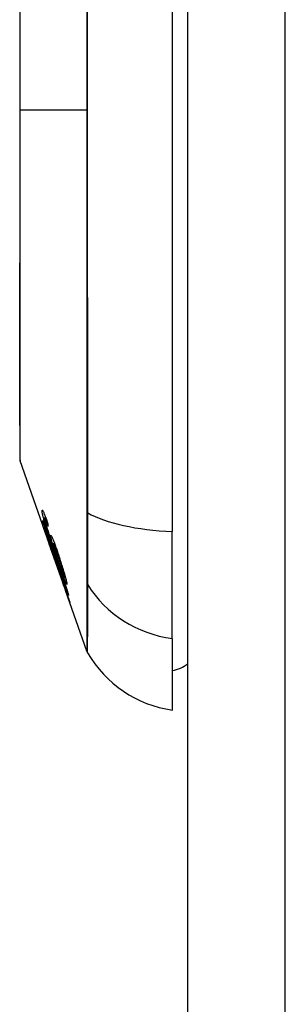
# Model space of a CAD drawing. Header units: inches. Extents: x 20 to 683, y 61 to 320.
# Tile 286 of 400: x 399.703 to 399.973, y 194.825 to 195.827. Entities that reach past the tile are written whole.
import ezdxf

# ---------------------------------------------------------------- set-up
doc = ezdxf.new("R2010")
doc.units = ezdxf.units.IN
doc.header["$MEASUREMENT"] = 0
doc.layers.add('Visible Edges(ANSI)', color=7, linetype='Continuous', lineweight=25)
doc.layers.add('Visible Tangent Edges(ANSI)', color=7, linetype='Continuous', lineweight=25)

msp = doc.modelspace()

# ---------------------------------------------------------------- linework, layer by layer
at = {"layer": 'Visible Edges(ANSI)'}
for p, q in [((399.874, 180.8747), (399.874, 210.5947)), ((399.8582, 196.1634), (399.8582, 195.306)), ((399.731, 195.2997), (399.7036, 195.3779)), ((399.7284, 195.3201), (399.7296, 195.3201)), ((399.7268, 195.3163), (399.727, 195.3163)), ((399.7294, 195.3183), (399.7303, 195.3183)), ((399.73, 195.3029), (399.7302, 195.3029)), ((399.7325, 195.2993), (399.7329, 195.2993)), ((399.8582, 195.1973), (399.8582, 195.306)), ((399.7368, 195.2854), (399.7337, 195.2942)), ((399.7337, 195.2942), (399.7341, 195.2942)), ((399.7344, 195.29), (399.7344, 195.29)), ((399.7468, 195.2544), (399.7345, 195.2895)), ((399.7374, 195.2938), (399.7386, 195.2938)), ((399.7413, 195.2705), (399.7384, 195.2786)), ((399.7385, 195.2868), (399.7389, 195.2868)), ((399.7385, 195.2785), (399.7387, 195.2785)), ((399.7409, 195.2718), (399.7411, 195.2718)), ((399.7486, 195.2598), (399.7495, 195.2598)), ((399.747, 195.254), (399.747, 195.254)), ((399.7713, 195.1844), (399.7497, 195.2462)), ((399.7514, 195.2416), (399.7516, 195.2416)), ((399.8582, 195.1973), (399.8582, 195.1245))]:
    msp.add_line(p, q, dxfattribs=at)
at = {"layer": 'Visible Edges(ANSI)', "flags": 128}
for points in [[(399.7033, 195.8382), (399.7033, 195.8214), (399.7033, 195.8044), (399.7033, 195.7872), (399.7033, 195.7699), (399.7033, 195.7525), (399.7033, 195.7352), (399.7033, 195.7178), (399.7033, 195.7004), (399.7033, 195.683), (399.7033, 195.6658), (399.7033, 195.6487), (399.7033, 195.6318), (399.7033, 195.6152), (399.7033, 195.599), (399.7032, 195.5831), (399.7032, 195.5675), (399.7032, 195.5522), (399.7032, 195.5374), (399.7032, 195.5231), (399.7032, 195.5093), (399.7031, 195.4961), (399.7031, 195.4835), (399.7031, 195.4715), (399.7032, 195.4601), (399.7032, 195.4494), (399.7032, 195.4395), (399.7032, 195.4301), (399.7032, 195.4215), (399.7032, 195.4137), (399.7033, 195.4066), (399.7033, 195.4003), (399.7033, 195.3948), (399.7033, 195.3902), (399.7033, 195.3864), (399.7033, 195.3834), (399.7033, 195.3813), (399.7033, 195.38), (399.7033, 195.3795)], [(399.7171, 195.3393), (399.717, 195.3397), (399.7168, 195.3402), (399.7167, 195.3406), (399.7165, 195.3411), (399.7163, 195.3416), (399.7162, 195.342), (399.716, 195.3425), (399.7158, 195.343), (399.7157, 195.3434), (399.7155, 195.3439), (399.7154, 195.3443), (399.7152, 195.3448), (399.7151, 195.3452), (399.7149, 195.3457), (399.7147, 195.3461), (399.7146, 195.3465), (399.7144, 195.347), (399.7143, 195.3474), (399.7142, 195.3478), (399.714, 195.3482), (399.7139, 195.3486), (399.7138, 195.3489), (399.7136, 195.3493), (399.7135, 195.3496)], [(399.7258, 195.3269), (399.7258, 195.3273), (399.7258, 195.3276), (399.7258, 195.3278), (399.7259, 195.3279), (399.7259, 195.328), (399.726, 195.328), (399.7262, 195.3279), (399.7263, 195.3277), (399.7265, 195.3274), (399.7267, 195.327), (399.7269, 195.3266), (399.7272, 195.3261), (399.7275, 195.3254), (399.7278, 195.3248), (399.7281, 195.324), (399.7284, 195.3232), (399.7288, 195.3223), (399.7291, 195.3214), (399.7295, 195.3204), (399.7299, 195.3193), (399.7303, 195.3183), (399.7307, 195.3172), (399.7311, 195.316), (399.7315, 195.3149)], [(399.7292, 195.3135), (399.729, 195.3143), (399.7287, 195.3151), (399.7285, 195.3159), (399.7283, 195.3166), (399.7281, 195.3174), (399.7278, 195.3181), (399.7276, 195.3188), (399.7275, 195.3195), (399.7273, 195.3202), (399.7271, 195.3208), (399.7269, 195.3214), (399.7268, 195.322), (399.7266, 195.3226), (399.7265, 195.3231), (399.7264, 195.3236), (399.7263, 195.3241), (399.7262, 195.3246), (399.7261, 195.325), (399.726, 195.3254), (399.726, 195.3257), (399.7259, 195.3261), (399.7259, 195.3264), (399.7258, 195.3267), (399.7258, 195.3269)], [(399.7294, 195.3183), (399.7293, 195.3185), (399.7292, 195.3187), (399.7291, 195.3189), (399.729, 195.3191), (399.7289, 195.3192), (399.7289, 195.3194), (399.7288, 195.3195), (399.7287, 195.3196), (399.7287, 195.3197), (399.7286, 195.3198), (399.7286, 195.3199), (399.7285, 195.32), (399.7285, 195.32), (399.7284, 195.3201), (399.7284, 195.3201), (399.7284, 195.3201), (399.7283, 195.3201), (399.7283, 195.32), (399.7283, 195.32), (399.7283, 195.3199), (399.7283, 195.3198), (399.7283, 195.3198), (399.7283, 195.3197), (399.7283, 195.3195)], [(399.7283, 195.3195), (399.7283, 195.3194), (399.7283, 195.3193), (399.7283, 195.3192), (399.7284, 195.3191), (399.7284, 195.319), (399.7284, 195.3188), (399.7284, 195.3187), (399.7285, 195.3185), (399.7285, 195.3184), (399.7285, 195.3182), (399.7286, 195.318), (399.7286, 195.3178), (399.7287, 195.3176), (399.7287, 195.3174), (399.7288, 195.3172), (399.7288, 195.317), (399.7289, 195.3168), (399.7289, 195.3166), (399.729, 195.3163), (399.7291, 195.3161), (399.7291, 195.3158), (399.7292, 195.3156), (399.7293, 195.3153), (399.7293, 195.315)], [(399.7267, 195.3172), (399.7278, 195.3142), (399.7288, 195.3111), (399.7299, 195.308), (399.731, 195.3049), (399.732, 195.3018), (399.7331, 195.2987), (399.7342, 195.2956), (399.7353, 195.2925), (399.7363, 195.2894), (399.7374, 195.2862), (399.7385, 195.2831), (399.7396, 195.28), (399.7407, 195.2769), (399.7417, 195.2738), (399.7428, 195.2707), (399.7439, 195.2676), (399.745, 195.2645), (399.746, 195.2614), (399.7471, 195.2583), (399.7482, 195.2552), (399.7492, 195.2521), (399.7503, 195.2491), (399.7514, 195.246), (399.7524, 195.2429)], [(399.7268, 195.3163), (399.7268, 195.3163), (399.7268, 195.3164), (399.7268, 195.3164), (399.7268, 195.3164), (399.7268, 195.3165), (399.7268, 195.3165), (399.7268, 195.3166), (399.7268, 195.3166), (399.7268, 195.3166), (399.7267, 195.3167), (399.7267, 195.3167), (399.7267, 195.3168), (399.7267, 195.3168), (399.7267, 195.3168), (399.7267, 195.3169), (399.7267, 195.3169), (399.7267, 195.317), (399.7267, 195.317), (399.7267, 195.317), (399.7267, 195.3171), (399.7267, 195.3171), (399.7267, 195.3172), (399.7267, 195.3172), (399.7267, 195.3172)], [(399.7337, 195.2942), (399.7334, 195.2952), (399.7331, 195.2963), (399.7328, 195.2973), (399.7324, 195.2983), (399.7321, 195.2993), (399.7318, 195.3003), (399.7315, 195.3013), (399.7312, 195.3023), (399.7309, 195.3032), (399.7306, 195.3042), (399.7303, 195.3051), (399.7301, 195.306), (399.7298, 195.3068), (399.7295, 195.3077), (399.7293, 195.3085), (399.729, 195.3093), (399.7288, 195.3101), (399.7285, 195.311), (399.7282, 195.3118), (399.7279, 195.3127), (399.7277, 195.3136), (399.7274, 195.3145), (399.7271, 195.3154), (399.7268, 195.3163)], [(399.7344, 195.29), (399.7338, 195.2917), (399.7332, 195.2934), (399.7326, 195.2951), (399.732, 195.2967), (399.7315, 195.2983), (399.7309, 195.2999), (399.7304, 195.3013), (399.73, 195.3026), (399.7296, 195.3036), (399.7293, 195.3046), (399.729, 195.3053), (399.7288, 195.3061), (399.7285, 195.3067), (399.7283, 195.3073), (399.7281, 195.3079), (399.728, 195.3084), (399.7278, 195.3088), (399.7277, 195.3092), (399.7276, 195.3095), (399.7275, 195.3098), (399.7274, 195.31), (399.7274, 195.3102), (399.7273, 195.3103), (399.7273, 195.3104)], [(399.7273, 195.3104), (399.7273, 195.3104), (399.7274, 195.3104), (399.7275, 195.3102), (399.7276, 195.3099), (399.7277, 195.3095), (399.7279, 195.309), (399.7282, 195.3085), (399.7284, 195.3078), (399.7287, 195.307), (399.7291, 195.3061), (399.7294, 195.3051), (399.7298, 195.3041), (399.7302, 195.303), (399.7306, 195.3019), (399.731, 195.3009), (399.7313, 195.2999), (399.7317, 195.2989), (399.732, 195.298), (399.7324, 195.297), (399.7327, 195.296), (399.7331, 195.2951), (399.7334, 195.2941), (399.7338, 195.293), (399.7341, 195.292)], [(399.7401, 195.2809), (399.7396, 195.2823), (399.7391, 195.2837), (399.7386, 195.2852), (399.7381, 195.2866), (399.7377, 195.288), (399.7372, 195.2894), (399.7367, 195.2909), (399.7362, 195.2923), (399.7357, 195.2937), (399.7352, 195.2951), (399.7348, 195.2965), (399.7343, 195.2979), (399.7338, 195.2993), (399.7334, 195.3006), (399.7329, 195.302), (399.7325, 195.3033), (399.732, 195.3046), (399.7316, 195.3059), (399.7312, 195.3072), (399.7308, 195.3085), (399.7304, 195.3098), (399.73, 195.311), (399.7296, 195.3123), (399.7292, 195.3135)], [(399.7293, 195.315), (399.7299, 195.3131), (399.7305, 195.3111), (399.7312, 195.3089), (399.7319, 195.3067), (399.7325, 195.3046), (399.7331, 195.3028), (399.7336, 195.3013), (399.7339, 195.3003), (399.7342, 195.2994), (399.7345, 195.2986), (399.7348, 195.2978), (399.7351, 195.2969), (399.7354, 195.2961), (399.7357, 195.2952), (399.7359, 195.2943), (399.7362, 195.2935), (399.7365, 195.2926), (399.7368, 195.2918), (399.7371, 195.2909), (399.7374, 195.2901), (399.7377, 195.2893), (399.738, 195.2884), (399.7383, 195.2876), (399.7385, 195.2868)], [(399.7319, 195.3116), (399.7318, 195.3119), (399.7317, 195.3122), (399.7316, 195.3126), (399.7315, 195.3129), (399.7313, 195.3132), (399.7312, 195.3135), (399.7311, 195.3138), (399.731, 195.3141), (399.7309, 195.3144), (399.7308, 195.3147), (399.7307, 195.315), (399.7306, 195.3153), (399.7305, 195.3156), (399.7303, 195.3159), (399.7302, 195.3161), (399.7301, 195.3164), (399.73, 195.3167), (399.7299, 195.3169), (399.7298, 195.3172), (399.7297, 195.3174), (399.7296, 195.3177), (399.7296, 195.3179), (399.7295, 195.3181), (399.7294, 195.3183)], [(399.7315, 195.3149), (399.7315, 195.3147), (399.7315, 195.3146), (399.7315, 195.3145), (399.7316, 195.3143), (399.7316, 195.3142), (399.7316, 195.314), (399.7316, 195.3139), (399.7316, 195.3138), (399.7316, 195.3136), (399.7317, 195.3135), (399.7317, 195.3134), (399.7317, 195.3132), (399.7317, 195.3131), (399.7317, 195.313), (399.7317, 195.3128), (399.7318, 195.3127), (399.7318, 195.3126), (399.7318, 195.3124), (399.7318, 195.3123), (399.7318, 195.3122), (399.7318, 195.312), (399.7319, 195.3119), (399.7319, 195.3118), (399.7319, 195.3116)], [(399.734, 195.2918), (399.7338, 195.2925), (399.7335, 195.2933), (399.7332, 195.294), (399.733, 195.2948), (399.7327, 195.2955), (399.7325, 195.2962), (399.7322, 195.2969), (399.732, 195.2976), (399.7317, 195.2982), (399.7315, 195.2988), (399.7313, 195.2994), (399.7311, 195.3), (399.7309, 195.3005), (399.7307, 195.301), (399.7306, 195.3014), (399.7304, 195.3017), (399.7303, 195.3021), (399.7302, 195.3023), (399.7301, 195.3025), (399.7301, 195.3027), (399.73, 195.3028), (399.73, 195.3029), (399.73, 195.3029), (399.73, 195.3029)], [(399.73, 195.3029), (399.73, 195.3028), (399.7301, 195.3026), (399.7302, 195.3022), (399.7303, 195.3018), (399.7305, 195.3012), (399.7307, 195.3005), (399.731, 195.2999), (399.7312, 195.2993), (399.7314, 195.2987), (399.7315, 195.2982), (399.7317, 195.2976), (399.732, 195.297), (399.7322, 195.2963), (399.7324, 195.2957), (399.7326, 195.295), (399.7329, 195.2944), (399.7331, 195.2937), (399.7333, 195.293), (399.7336, 195.2923), (399.7338, 195.2916), (399.7341, 195.2909), (399.7343, 195.2902), (399.7346, 195.2894), (399.7348, 195.2887)], [(399.7526, 195.2415), (399.7518, 195.2438), (399.751, 195.2462), (399.7501, 195.2486), (399.7493, 195.2511), (399.7485, 195.2535), (399.7476, 195.2559), (399.7468, 195.2583), (399.746, 195.2607), (399.7451, 195.2631), (399.7443, 195.2655), (399.7434, 195.2679), (399.7426, 195.2704), (399.7417, 195.2728), (399.7409, 195.2752), (399.7401, 195.2776), (399.7392, 195.28), (399.7384, 195.2825), (399.7375, 195.2849), (399.7367, 195.2873), (399.7359, 195.2897), (399.735, 195.2921), (399.7342, 195.2945), (399.7334, 195.2969), (399.7325, 195.2993)], [(399.7325, 195.2993), (399.7327, 195.2988), (399.7328, 195.2983), (399.733, 195.2978), (399.7332, 195.2973), (399.7333, 195.2968), (399.7335, 195.2963), (399.7336, 195.2958), (399.7338, 195.2953), (399.7339, 195.2948), (399.7341, 195.2943), (399.7342, 195.2939), (399.7343, 195.2934), (399.7345, 195.293), (399.7346, 195.2925), (399.7348, 195.292), (399.7349, 195.2914), (399.7352, 195.2908), (399.7354, 195.29), (399.7356, 195.2893), (399.7358, 195.2885), (399.7361, 195.2877), (399.7363, 195.2869), (399.7365, 195.2861), (399.7368, 195.2854)], [(399.7346, 195.3015), (399.7345, 195.302), (399.7346, 195.3023), (399.7347, 195.3024), (399.7349, 195.3022), (399.7351, 195.3018), (399.7354, 195.3013), (399.7358, 195.3006), (399.7361, 195.2999), (399.7364, 195.2991), (399.7367, 195.2984), (399.737, 195.2977), (399.7374, 195.2969), (399.7377, 195.2961), (399.738, 195.2952), (399.7384, 195.2942), (399.7388, 195.2932), (399.7391, 195.2922), (399.7395, 195.2911), (399.7399, 195.29), (399.7403, 195.2889), (399.7407, 195.2878), (399.7411, 195.2866), (399.7415, 195.2854), (399.7419, 195.2842)], [(399.7385, 195.2868), (399.7383, 195.2875), (399.7381, 195.2881), (399.7379, 195.2888), (399.7377, 195.2894), (399.7375, 195.29), (399.7374, 195.2906), (399.7372, 195.2912), (399.737, 195.2918), (399.7368, 195.2924), (399.7366, 195.293), (399.7364, 195.2937), (399.7363, 195.2943), (399.7361, 195.295), (399.7359, 195.2957), (399.7357, 195.2964), (399.7355, 195.2972), (399.7353, 195.2979), (399.7351, 195.2985), (399.735, 195.2992), (399.7349, 195.2997), (399.7348, 195.3002), (399.7347, 195.3007), (399.7346, 195.3011), (399.7346, 195.3015)], [(399.7385, 195.2785), (399.7383, 195.279), (399.738, 195.2802), (399.7374, 195.2819), (399.7369, 195.2833), (399.7367, 195.2838), (399.7366, 195.2842), (399.7365, 195.2846), (399.7364, 195.2849), (399.7363, 195.2853), (399.7361, 195.2857), (399.736, 195.2861), (399.7358, 195.2865), (399.7357, 195.2869), (399.7356, 195.2874), (399.7354, 195.2878), (399.7353, 195.2882), (399.7351, 195.2887), (399.735, 195.2891), (399.7348, 195.2895), (399.7346, 195.29), (399.7345, 195.2904), (399.7343, 195.2909), (399.7342, 195.2913), (399.734, 195.2918)], [(399.7341, 195.292), (399.7344, 195.2913), (399.7346, 195.2906), (399.7348, 195.29), (399.7351, 195.2893), (399.7353, 195.2886), (399.7355, 195.2879), (399.7358, 195.2872), (399.736, 195.2866), (399.7362, 195.2859), (399.7364, 195.2853), (399.7367, 195.2846), (399.7369, 195.2839), (399.7371, 195.2832), (399.7374, 195.2825), (399.7376, 195.2818), (399.7378, 195.2811), (399.7381, 195.2804), (399.7383, 195.2797), (399.7385, 195.279), (399.7387, 195.2784), (399.7389, 195.2779), (399.7391, 195.2773), (399.7392, 195.2768), (399.7394, 195.2764)], [(399.7348, 195.2887), (399.7348, 195.2888), (399.7348, 195.2888), (399.7348, 195.2889), (399.7348, 195.2889), (399.7347, 195.289), (399.7347, 195.289), (399.7347, 195.2891), (399.7347, 195.2891), (399.7347, 195.2892), (399.7346, 195.2892), (399.7346, 195.2893), (399.7346, 195.2893), (399.7346, 195.2894), (399.7346, 195.2894), (399.7346, 195.2895), (399.7345, 195.2895), (399.7345, 195.2896), (399.7345, 195.2896), (399.7345, 195.2897), (399.7345, 195.2897), (399.7344, 195.2898), (399.7344, 195.2899), (399.7344, 195.2899), (399.7344, 195.29)], [(399.7423, 195.2811), (399.7419, 195.2823), (399.7415, 195.2835), (399.7411, 195.2847), (399.7407, 195.2859), (399.7403, 195.287), (399.7399, 195.288), (399.7395, 195.289), (399.7392, 195.29), (399.7388, 195.2908), (399.7386, 195.2915), (399.7383, 195.292), (399.7381, 195.2925), (399.738, 195.2928), (399.7378, 195.2931), (399.7377, 195.2933), (399.7376, 195.2935), (399.7375, 195.2937), (399.7374, 195.2937), (399.7374, 195.2938), (399.7373, 195.2937), (399.7373, 195.2937), (399.7373, 195.2935), (399.7373, 195.2934), (399.7373, 195.2931)], [(399.7373, 195.2931), (399.7374, 195.2927), (399.7375, 195.2921), (399.7376, 195.2914), (399.7378, 195.2906), (399.7381, 195.2896), (399.7384, 195.2886), (399.7387, 195.2876), (399.7389, 195.2867), (399.7392, 195.2858), (399.7394, 195.2851), (399.7397, 195.2843), (399.7399, 195.2835), (399.7402, 195.2827), (399.7404, 195.2818), (399.7407, 195.281), (399.741, 195.2801), (399.7413, 195.2793), (399.7415, 195.2784), (399.7418, 195.2776), (399.7421, 195.2768), (399.7424, 195.2759), (399.7427, 195.2751), (399.743, 195.2742), (399.7433, 195.2734)], [(399.7384, 195.2786), (399.7384, 195.2786), (399.7384, 195.2786), (399.7384, 195.2786), (399.7384, 195.2786), (399.7384, 195.2786), (399.7384, 195.2786), (399.7384, 195.2786), (399.7384, 195.2786), (399.7384, 195.2785), (399.7385, 195.2785), (399.7385, 195.2785), (399.7385, 195.2785), (399.7385, 195.2785), (399.7385, 195.2785), (399.7385, 195.2785), (399.7385, 195.2785), (399.7385, 195.2785), (399.7385, 195.2785), (399.7385, 195.2785), (399.7385, 195.2785), (399.7385, 195.2785), (399.7385, 195.2785), (399.7385, 195.2785), (399.7385, 195.2785)], [(399.7511, 195.2531), (399.7511, 195.2521), (399.7506, 195.2527), (399.7495, 195.2551), (399.7485, 195.2576), (399.7481, 195.2586), (399.7478, 195.2595), (399.7474, 195.2605), (399.747, 195.2616), (399.7466, 195.2627), (399.7462, 195.2638), (399.7458, 195.2649), (399.7454, 195.266), (399.745, 195.2672), (399.7445, 195.2684), (399.7441, 195.2696), (399.7437, 195.2708), (399.7432, 195.272), (399.7428, 195.2733), (399.7423, 195.2746), (399.7419, 195.2758), (399.7414, 195.2771), (399.741, 195.2784), (399.7406, 195.2796), (399.7401, 195.2809)], [(399.7419, 195.2842), (399.7424, 195.2827), (399.7429, 195.2812), (399.7434, 195.2797), (399.7439, 195.2781), (399.7444, 195.2766), (399.7449, 195.275), (399.7454, 195.2734), (399.7459, 195.2718), (399.7464, 195.2702), (399.7469, 195.2687), (399.7474, 195.2672), (399.7478, 195.2657), (399.7482, 195.2643), (399.7486, 195.2629), (399.749, 195.2616), (399.7494, 195.2603), (399.7497, 195.2591), (399.75, 195.2579), (399.7503, 195.2569), (399.7505, 195.2559), (399.7507, 195.255), (399.7509, 195.2543), (399.751, 195.2537), (399.7511, 195.2531)], [(399.7486, 195.2603), (399.7486, 195.2606), (399.7485, 195.2608), (399.7484, 195.2611), (399.7484, 195.2615), (399.7483, 195.2619), (399.7482, 195.2623), (399.748, 195.2628), (399.7479, 195.2633), (399.7477, 195.2639), (399.7476, 195.2645), (399.7474, 195.2651), (399.7472, 195.2657), (399.7471, 195.2663), (399.7469, 195.267), (399.7467, 195.2677), (399.7464, 195.2686), (399.7461, 195.2697), (399.7456, 195.271), (399.7451, 195.2726), (399.7446, 195.2743), (399.744, 195.276), (399.7435, 195.2777), (399.7429, 195.2794), (399.7423, 195.2811)], [(399.7394, 195.2764), (399.7395, 195.2762), (399.7395, 195.276), (399.7396, 195.2758), (399.7397, 195.2756), (399.7398, 195.2753), (399.7399, 195.275), (399.7401, 195.2747), (399.7402, 195.2743), (399.7404, 195.2739), (399.7405, 195.2735), (399.7407, 195.273), (399.7409, 195.2725), (399.7411, 195.272), (399.7413, 195.2714), (399.7415, 195.2707), (399.7419, 195.2698), (399.7422, 195.2688), (399.7427, 195.2675), (399.7432, 195.2661), (399.7437, 195.2647), (399.7442, 195.2632), (399.7448, 195.2616), (399.7453, 195.2601), (399.7458, 195.2586)], [(399.7459, 195.2579), (399.7456, 195.2588), (399.7453, 195.2596), (399.745, 195.2604), (399.7447, 195.2612), (399.7444, 195.262), (399.7442, 195.2628), (399.7439, 195.2636), (399.7436, 195.2644), (399.7434, 195.2651), (399.7431, 195.2658), (399.7429, 195.2665), (399.7426, 195.2671), (399.7424, 195.2678), (399.7422, 195.2684), (399.742, 195.269), (399.7417, 195.2696), (399.7415, 195.2702), (399.7413, 195.2707), (399.7412, 195.2711), (399.741, 195.2714), (399.741, 195.2716), (399.7409, 195.2718), (399.7409, 195.2718), (399.7409, 195.2718)], [(399.7409, 195.2718), (399.7409, 195.2718), (399.7409, 195.2718), (399.7409, 195.2718), (399.7409, 195.2717), (399.7409, 195.2717), (399.7409, 195.2717), (399.7409, 195.2716), (399.7409, 195.2716), (399.7409, 195.2715), (399.7409, 195.2715), (399.741, 195.2714), (399.741, 195.2713), (399.741, 195.2713), (399.741, 195.2712), (399.741, 195.2712), (399.7411, 195.2711), (399.7411, 195.271), (399.7411, 195.2709), (399.7411, 195.2709), (399.7412, 195.2708), (399.7412, 195.2707), (399.7412, 195.2706), (399.7412, 195.2706), (399.7413, 195.2705)], [(399.7433, 195.2734), (399.7436, 195.2726), (399.7438, 195.2717), (399.7441, 195.2709), (399.7444, 195.2701), (399.7447, 195.2693), (399.745, 195.2685), (399.7453, 195.2677), (399.7455, 195.267), (399.7458, 195.2663), (399.7461, 195.2655), (399.7463, 195.2648), (399.7466, 195.2642), (399.7469, 195.2635), (399.7471, 195.2629), (399.7473, 195.2623), (399.7475, 195.2618), (399.7477, 195.2613), (399.7479, 195.2609), (399.7481, 195.2605), (399.7483, 195.2602), (399.7484, 195.2599), (399.7486, 195.2598), (399.7486, 195.2599), (399.7486, 195.2603)], [(399.7458, 195.2586), (399.7466, 195.2565), (399.7473, 195.2544), (399.748, 195.2523), (399.7487, 195.2503), (399.7494, 195.2483), (399.75, 195.2465), (399.7506, 195.2447), (399.7511, 195.2431), (399.7516, 195.2418), (399.7519, 195.2407), (399.7522, 195.2398), (399.7525, 195.239), (399.7527, 195.2382), (399.753, 195.2375), (399.7532, 195.2369), (399.7534, 195.2363), (399.7535, 195.2358), (399.7537, 195.2354), (399.7538, 195.235), (399.7539, 195.2347), (399.754, 195.2344), (399.754, 195.2342), (399.7541, 195.2341), (399.7541, 195.234)], [(399.7514, 195.2416), (399.7514, 195.2417), (399.7513, 195.2418), (399.7513, 195.2421), (399.7512, 195.2425), (399.751, 195.2429), (399.7508, 195.2435), (399.7506, 195.2441), (399.7504, 195.2448), (399.7502, 195.2455), (399.7499, 195.2462), (399.7497, 195.2469), (399.7494, 195.2476), (399.7492, 195.2484), (399.7489, 195.2492), (399.7486, 195.25), (399.7484, 195.2508), (399.7481, 195.2517), (399.7478, 195.2525), (399.7475, 195.2534), (399.7472, 195.2543), (399.7468, 195.2552), (399.7465, 195.2561), (399.7462, 195.257), (399.7459, 195.2579)], [(399.747, 195.254), (399.747, 195.2541), (399.7469, 195.2541), (399.7469, 195.2542), (399.7469, 195.2543), (399.7469, 195.2543), (399.7468, 195.2544), (399.7468, 195.2545), (399.7468, 195.2545), (399.7468, 195.2546), (399.7467, 195.2547), (399.7467, 195.2547), (399.7467, 195.2548), (399.7467, 195.2549), (399.7466, 195.2549), (399.7466, 195.255), (399.7466, 195.2551), (399.7466, 195.2551), (399.7466, 195.2552), (399.7465, 195.2553), (399.7465, 195.2553), (399.7465, 195.2554), (399.7465, 195.2555), (399.7464, 195.2556), (399.7464, 195.2556)], [(399.7464, 195.2556), (399.7468, 195.2544), (399.7473, 195.2532), (399.7477, 195.252), (399.7481, 195.2508), (399.7485, 195.2496), (399.7489, 195.2485), (399.7493, 195.2474), (399.7497, 195.2464), (399.75, 195.2455), (399.7503, 195.2447), (399.7505, 195.2441), (399.7507, 195.2436), (399.7508, 195.2432), (399.7509, 195.2429), (399.751, 195.2426), (399.7511, 195.2424), (399.7512, 195.2421), (399.7513, 195.242), (399.7513, 195.2418), (399.7514, 195.2417), (399.7514, 195.2416), (399.7514, 195.2416), (399.7514, 195.2416), (399.7514, 195.2416)], [(399.7541, 195.234), (399.7541, 195.2339), (399.754, 195.2341), (399.7539, 195.2344), (399.7537, 195.2349), (399.7535, 195.2356), (399.7532, 195.2364), (399.7528, 195.2373), (399.7525, 195.2382), (399.7522, 195.239), (399.752, 195.2398), (399.7517, 195.2406), (399.7514, 195.2415), (399.7511, 195.2423), (399.7507, 195.2433), (399.7504, 195.2442), (399.75, 195.2452), (399.7497, 195.2463), (399.7493, 195.2473), (399.7489, 195.2484), (399.7486, 195.2495), (399.7482, 195.2506), (399.7478, 195.2517), (399.7474, 195.2528), (399.747, 195.254)], [(399.7524, 195.2429), (399.7524, 195.2429), (399.7524, 195.2428), (399.7525, 195.2428), (399.7525, 195.2427), (399.7525, 195.2426), (399.7525, 195.2426), (399.7525, 195.2425), (399.7525, 195.2424), (399.7525, 195.2424), (399.7525, 195.2423), (399.7525, 195.2423), (399.7525, 195.2422), (399.7525, 195.2421), (399.7525, 195.2421), (399.7526, 195.242), (399.7526, 195.242), (399.7526, 195.2419), (399.7526, 195.2418), (399.7526, 195.2418), (399.7526, 195.2417), (399.7526, 195.2416), (399.7526, 195.2416), (399.7526, 195.2415), (399.7526, 195.2415)]]:
    msp.add_lwpolyline(points, dxfattribs=at)
at = {"layer": 'Visible Edges(ANSI)'}
for centre, radius, start, end in [((399.7083, 195.3795), 0.00492, 180.1731, 199.29), ((399.7806, 195.1876), 0.00984, 199.29, 209.8169), ((399.8746, 195.2415), 0.1181, 209.8169, 262.0587), ((399.8504, 195.2032), 0.0394, 281.537, 306.8699)]:
    msp.add_arc(centre, radius, start, end, dxfattribs=at)
at = {"layer": 'Visible Tangent Edges(ANSI)'}
for p, q in [((399.973, 180.8747), (399.973, 210.5947)), ((399.7033, 195.7347), (399.7036, 195.7347)), ((399.7713, 195.7347), (399.7036, 195.7347)), ((399.7258, 195.3269), (399.7268, 195.3269)), ((399.7713, 195.3264), (399.7713, 195.3259)), ((399.7273, 195.3104), (399.7274, 195.3104)), ((399.7292, 195.3135), (399.7298, 195.3135)), ((399.7346, 195.3015), (399.7353, 195.3015)), ((399.734, 195.2918), (399.7342, 195.2918)), ((399.7401, 195.2809), (399.7407, 195.2809)), ((399.7423, 195.2811), (399.743, 195.2811)), ((399.7385, 195.2785), (399.7387, 195.2785)), ((399.7486, 195.2603), (399.7493, 195.2603)), ((399.7459, 195.2579), (399.7461, 195.2579)), ((399.7713, 195.2542), (399.7713, 195.254)), ((399.7514, 195.2416), (399.7516, 195.2416))]:
    msp.add_line(p, q, dxfattribs=at)
at = {"layer": 'Visible Tangent Edges(ANSI)', "flags": 128}
for points in [[(399.7713, 195.8386), (399.7713, 195.8213), (399.7713, 195.804), (399.7713, 195.7867), (399.7713, 195.7693), (399.7713, 195.752), (399.7713, 195.7347)], [(399.7723, 195.3251), (399.7723, 195.3581), (399.7722, 195.3913), (399.7722, 195.4249), (399.7722, 195.4588), (399.7722, 195.4929), (399.7722, 195.5272), (399.7721, 195.5617), (399.7721, 195.5963), (399.7721, 195.631), (399.7721, 195.6657), (399.7721, 195.7004), (399.7721, 195.7351), (399.7721, 195.7698), (399.7721, 195.8045), (399.7721, 195.8392)], [(399.7036, 195.7347), (399.7036, 195.7451), (399.7036, 195.7554), (399.7036, 195.7657), (399.7036, 195.7761), (399.7036, 195.7864), (399.7036, 195.7966), (399.7036, 195.8068), (399.7036, 195.8169), (399.7035, 195.827)], [(399.7033, 195.5059), (399.7033, 195.5139), (399.7033, 195.5221), (399.7033, 195.5305), (399.7034, 195.5391), (399.7034, 195.5479), (399.7034, 195.5568), (399.7034, 195.5658), (399.7034, 195.575), (399.7035, 195.5843), (399.7035, 195.5938), (399.7035, 195.6033), (399.7035, 195.613), (399.7035, 195.6227), (399.7035, 195.6326), (399.7035, 195.6425), (399.7036, 195.6526), (399.7036, 195.6627), (399.7036, 195.6729), (399.7036, 195.6832), (399.7036, 195.6935), (399.7036, 195.7038), (399.7036, 195.7141), (399.7036, 195.7244), (399.7036, 195.7347)], [(399.7713, 195.7347), (399.7713, 195.7174), (399.7713, 195.7002), (399.7713, 195.6829), (399.7713, 195.6656), (399.7713, 195.6483), (399.7713, 195.631), (399.7713, 195.6137), (399.7713, 195.5964), (399.7713, 195.5792), (399.7713, 195.5619), (399.7713, 195.5447), (399.7713, 195.5276), (399.7713, 195.5105), (399.7713, 195.4934), (399.7713, 195.4764), (399.7713, 195.4594), (399.7713, 195.4425), (399.7713, 195.4257), (399.7713, 195.4089), (399.7713, 195.3923), (399.7713, 195.3757), (399.7713, 195.3592), (399.7713, 195.3428), (399.7713, 195.3264)], [(399.7033, 195.4613), (399.7033, 195.463), (399.7033, 195.4647), (399.7033, 195.4664), (399.7033, 195.4681), (399.7033, 195.4699), (399.7033, 195.4717), (399.7033, 195.4734), (399.7033, 195.4752), (399.7033, 195.477), (399.7033, 195.4789), (399.7033, 195.4807), (399.7033, 195.4826), (399.7033, 195.4844), (399.7033, 195.4863), (399.7033, 195.4882), (399.7033, 195.4901), (399.7033, 195.492), (399.7033, 195.494), (399.7033, 195.4959), (399.7033, 195.4979), (399.7033, 195.4998), (399.7033, 195.5018), (399.7033, 195.5038), (399.7033, 195.5059)], [(399.7036, 195.3779), (399.7036, 195.3781), (399.7036, 195.3785), (399.7036, 195.3793), (399.7036, 195.3804), (399.7036, 195.3817), (399.7036, 195.3834), (399.7036, 195.3853), (399.7036, 195.3876), (399.7035, 195.3901), (399.7035, 195.393), (399.7035, 195.3961), (399.7035, 195.3995), (399.7035, 195.4032), (399.7035, 195.4072), (399.7035, 195.4114), (399.7034, 195.4159), (399.7034, 195.4207), (399.7034, 195.4258), (399.7034, 195.4311), (399.7034, 195.4367), (399.7033, 195.4425), (399.7033, 195.4485), (399.7033, 195.4548), (399.7033, 195.4613)], [(399.7713, 195.3259), (399.7713, 195.3218), (399.7713, 195.3178), (399.7713, 195.3138), (399.7713, 195.3099), (399.7713, 195.3061), (399.7713, 195.3024), (399.7713, 195.2987), (399.7713, 195.2952), (399.7713, 195.2917), (399.7713, 195.2883), (399.7713, 195.2851), (399.7713, 195.2819), (399.7713, 195.2789), (399.7713, 195.276), (399.7713, 195.2732), (399.7713, 195.2706), (399.7713, 195.268), (399.7713, 195.2656), (399.7713, 195.2634), (399.7713, 195.2612), (399.7713, 195.2592), (399.7713, 195.2574), (399.7713, 195.2557), (399.7713, 195.2542)], [(399.7723, 195.2519), (399.7723, 195.2534), (399.7723, 195.2551), (399.7723, 195.257), (399.7723, 195.259), (399.7723, 195.2611), (399.7723, 195.2634), (399.7724, 195.2659), (399.7724, 195.2685), (399.7724, 195.2712), (399.7724, 195.274), (399.7724, 195.277), (399.7724, 195.2801), (399.7724, 195.2833), (399.7724, 195.2866), (399.7724, 195.2901), (399.7724, 195.2936), (399.7724, 195.2973), (399.7723, 195.301), (399.7723, 195.3048), (399.7723, 195.3088), (399.7723, 195.3128), (399.7723, 195.3168), (399.7723, 195.321), (399.7723, 195.3251)], [(399.7713, 195.254), (399.7713, 195.2484), (399.7713, 195.243), (399.7713, 195.2378), (399.7713, 195.2329), (399.7713, 195.2282), (399.7713, 195.2238), (399.7713, 195.2195), (399.7713, 195.2155), (399.7713, 195.2118), (399.7713, 195.2083), (399.7713, 195.205), (399.7713, 195.202), (399.7713, 195.1992), (399.7713, 195.1966), (399.7713, 195.1943), (399.7713, 195.1922), (399.7713, 195.1904), (399.7713, 195.1888), (399.7713, 195.1874), (399.7713, 195.1863), (399.7713, 195.1855), (399.7713, 195.1849), (399.7713, 195.1845), (399.7713, 195.1844)], [(399.7721, 195.1827), (399.7721, 195.1829), (399.7721, 195.1832), (399.7721, 195.1838), (399.7721, 195.1847), (399.7721, 195.1858), (399.7721, 195.1871), (399.7721, 195.1887), (399.7721, 195.1905), (399.7721, 195.1926), (399.7721, 195.1948), (399.7721, 195.1974), (399.7722, 195.2002), (399.7722, 195.2032), (399.7722, 195.2064), (399.7722, 195.2099), (399.7722, 195.2136), (399.7722, 195.2176), (399.7722, 195.2218), (399.7722, 195.2262), (399.7722, 195.2309), (399.7723, 195.2358), (399.7723, 195.2409), (399.7723, 195.2463), (399.7723, 195.2519)]]:
    msp.add_lwpolyline(points, dxfattribs=at)
at = {"layer": 'Visible Tangent Edges(ANSI)'}
for centre, major_axis, ratio, start_param, end_param in [((399.7808, 195.3268), (-0.00984, -0.00003), 0.32572, 0.259229, 0.522936), ((399.8746, 195.3446), (-0.1181, 0), 0.32996, 0.523835, 1.432195), ((399.7808, 195.2566), (-0.00984, 0.00008), 0.945463, 0.267645, 0.531352), ((399.8746, 195.3077), (-0.1181, 0), 0.943995, 0.523835, 1.432195)]:
    msp.add_ellipse(centre, major_axis=major_axis, ratio=ratio, start_param=start_param, end_param=end_param, dxfattribs=at)

doc.saveas('drawing.dxf')
